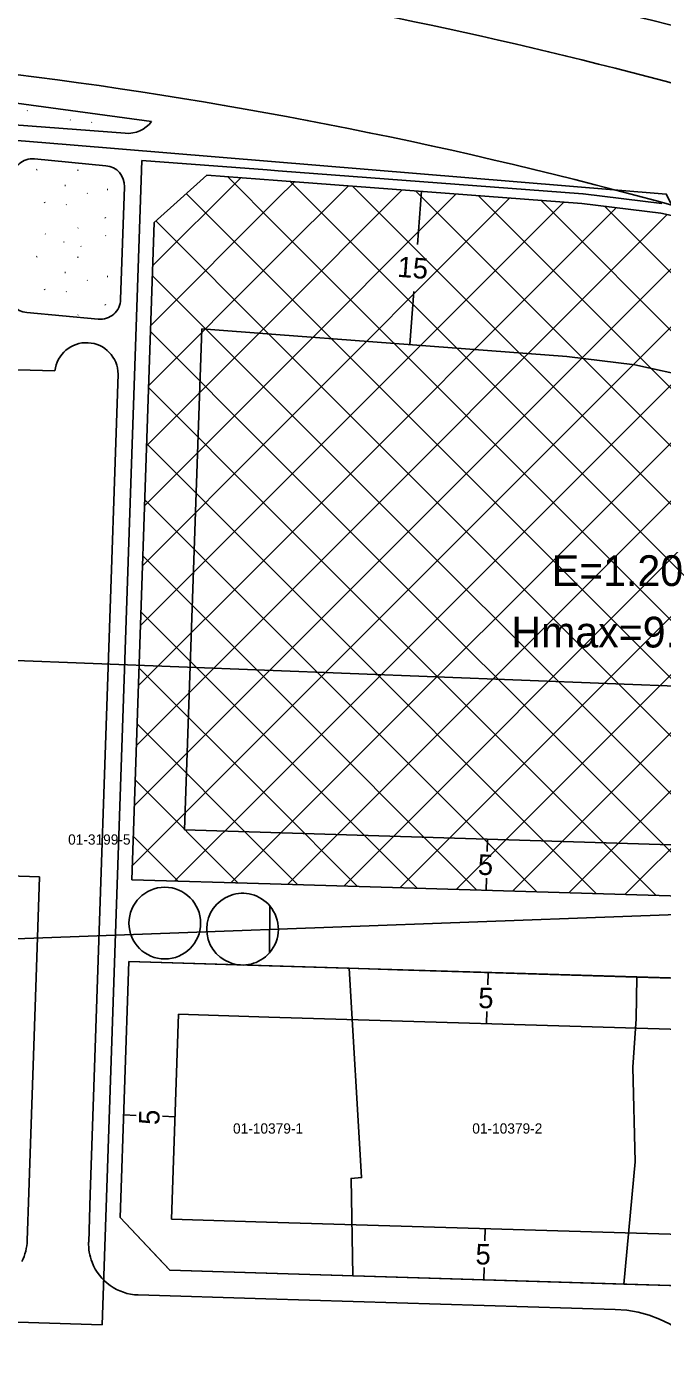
# Model space of a CAD drawing. Extents: x 419396 to 421519, y 4453567 to 4456767.
# Drawn here: x 421243 to 421305.1, y 4454989.4 to 4455120.1 of the extents above; entities that cross this region are included whole.
import ezdxf

# ---------------------------------------------------------------- set-up
doc = ezdxf.new("R2010")
doc.units = 0
for name, color, linetype in [('0_DÜZENLEME_1', 7, 'Continuous'), ('0_DÜZENLEME_1_PL', 7, 'Continuous'), ('0_DÜZENLEME_SINIRI', 7, 'Continuous'), ('0_KADASTRO', 7, 'Continuous'), ('0_PLAN_ONAMA_İLAVE_SINIRI', 7, 'Continuous'), ('Level 20', 7, 'Continuous'), ('Level 28', 7, 'Continuous'), ('Level 29', 7, 'Continuous'), ('Level 30', 7, 'Continuous'), ('Level 34', 7, 'Continuous'), ('Level 41', 7, 'Continuous'), ('Level 55', 7, 'Continuous'), ('Level 62', 7, 'Continuous')]:
    doc.layers.add(name, color=color, linetype=linetype)

msp = doc.modelspace()

# ---------------------------------------------------------------- linework, layer by layer
at = {"layer": '0_DÜZENLEME_1'}
for p, q in [((421159.42, 4455116.75), (421252.63, 4455109.71)), ((421243.78, 4455107.21), (421250.76, 4455106.55)), ((421250.02, 4455091.57), (421243.04, 4455092.22)), ((421244.28, 4455037.14), (421243.95, 4455027.33)), ((421243.95, 4455027.33), (421243.24, 4455006.34))]:
    msp.add_line(p, q, dxfattribs=at)
for points in [[(421252.2, 4455093.49), (421252.58, 4455104.49)], [(421240.96, 4455086.67), (421245.78, 4455086.53)], [(421249.95, 4455027.12), (421251.95, 4455086.21)], [(421239.29, 4455037.3), (421244.28, 4455037.14)]]:
    msp.add_lwpolyline(points, dxfattribs=at)
for centre, radius, start, end in [((421182.77, 4454634.12), 501.5, 66.6968, 80.2436), ((421184.95, 4454662.03), 468.5, 66.6968, 79.8265), ((421184.95, 4454662.03), 457, 69.1505, 85.679), ((421252.86, 4455112.7), 3, 265.679, 322.112), ((421243.6, 4455105.22), 2, 84.6546, 178.0539), ((421250.58, 4455104.56), 2, 358.0539, 84.6546), ((421243.22, 4455094.21), 2, 178.0539, 264.6644), ((421250.2, 4455093.56), 2, 264.6644, 358.0539), ((421248.86, 4455086.19), 3.09, 0.3377, 173.7633)]:
    msp.add_arc(centre, radius, start, end, dxfattribs=at)
at = {"layer": '0_DÜZENLEME_1_PL'}
for p, q in [((421244.04, 4455106.17), (421243.99, 4455106.14)), ((421248.01, 4455106.09), (421248.01, 4455106.14)), ((421246.8, 4455104.63), (421246.76, 4455104.61)), ((421248.92, 4455103.88), (421248.95, 4455103.84)), ((421250.94, 4455104.24), (421250.9, 4455104.21)), ((421244.78, 4455102.98), (421244.81, 4455102.94)), ((421246.87, 4455102.76), (421246.9, 4455102.72)), ((421250.68, 4455101.48), (421250.71, 4455101.44)), ((421248.06, 4455100.47), (421248.01, 4455100.45)), ((421244.84, 4455099.91), (421244.87, 4455099.86)), ((421246.64, 4455099.08), (421246.65, 4455099.13)), ((421248.31, 4455098.69), (421248.34, 4455098.65)), ((421250.76, 4455099.74), (421250.72, 4455099.72)), ((421244.04, 4455097.68), (421243.99, 4455097.65)), ((421248.01, 4455097.6), (421248.01, 4455097.65)), ((421252.34, 4455097.66), (421252.33, 4455097.65)), ((421246.8, 4455096.14), (421246.76, 4455096.12)), ((421248.92, 4455095.39), (421248.95, 4455095.35)), ((421250.94, 4455095.75), (421250.9, 4455095.72)), ((421244.78, 4455094.49), (421244.81, 4455094.45)), ((421246.87, 4455094.27), (421246.9, 4455094.23)), ((421250.68, 4455093), (421250.71, 4455092.95)), ((421248.06, 4455091.98), (421248.01, 4455091.96))]:
    msp.add_line(p, q, dxfattribs=at)
at = {"layer": '0_DÜZENLEME_SINIRI'}
msp.add_lwpolyline([(421141.53, 4455117.24), (421247.26, 4455108.58), (421305.47, 4455103.78), (421306.3, 4455102.14), (421357.07, 4455098.31), (421366.35, 4455042.28), (421370.34, 4455033.46), (421320.44, 4455035.65), (421315.4, 4455033.79), (421216.27, 4455030.16)], dxfattribs=at)
at = {"layer": '0_KADASTRO'}
for points in [[(421107.14, 4455119.81), (421141.53, 4455117.24), (421247.26, 4455108.58), (421305.47, 4455103.78), (421306.3, 4455102.14), (421317.85, 4455079.23), (421320.5, 4455055.38), (421316.41, 4455055.38), (421207.66, 4455059.58), (421109.82, 4455065.21)], [(421207.66, 4455059.58), (421316.41, 4455055.38), (421315.4, 4455033.79), (421216.27, 4455030.16)], [(421275.72, 4455007.79), (421274.5, 4455028.22), (421253.01, 4455028.87), (421252.16, 4455003.9), (421256.99, 4454998.75), (421274.86, 4454998.21), (421274.69, 4455007.72)], [(421302.42, 4455009.32), (421302.22, 4455018.58), (421302.52, 4455023.3), (421302.6, 4455027.37), (421279.24, 4455028.08), (421274.5, 4455028.22), (421275.72, 4455007.79), (421274.69, 4455007.72), (421274.86, 4454998.21), (421301.31, 4454997.41)], [(421302.42, 4455009.32), (421302.22, 4455018.58), (421302.52, 4455023.3), (421302.6, 4455027.37), (421279.24, 4455028.08), (421274.5, 4455028.22), (421275.72, 4455007.79), (421274.69, 4455007.72), (421274.86, 4454998.21), (421301.31, 4454997.41)], [(421318.32, 4454997.39), (421319.86, 4455008.95), (421320.18, 4455012.15), (421321.73, 4455027.73), (421320.34, 4455027.62), (421312.84, 4455027.06), (421302.6, 4455027.37), (421302.52, 4455023.3), (421302.22, 4455018.58), (421302.42, 4455009.32), (421301.31, 4454997.41), (421313.56, 4454997.03)], [(421318.32, 4454997.39), (421319.86, 4455008.95), (421320.18, 4455012.15), (421321.73, 4455027.73), (421320.34, 4455027.62), (421312.84, 4455027.06), (421302.6, 4455027.37), (421302.52, 4455023.3), (421302.22, 4455018.58), (421302.42, 4455009.32), (421301.31, 4454997.41), (421313.56, 4454997.03)]]:
    msp.add_lwpolyline(points, close=True, dxfattribs=at)
at = {"layer": '0_PLAN_ONAMA_İLAVE_SINIRI'}
for p, q in [((421266.52, 4455106.14), (421254.27, 4455107.07)), ((421267.58, 4455106.06), (421266.52, 4455106.14)), ((421297.31, 4455103.81), (421267.58, 4455106.06)), ((421305.05, 4455102.86), (421297.36, 4455103.81)), ((421250.41, 4454993.44), (421231.81, 4454994))]:
    msp.add_line(p, q, dxfattribs=at)
msp.add_lwpolyline([(421254.27, 4455107.07), (421250.41, 4454993.44)], dxfattribs=at)
at = {"layer": 'Level 20'}
for p, q in [((421281.56, 4455104.05), (421281.17, 4455098.87)), ((421280.43, 4455089.09), (421280.82, 4455094.28)), ((421258.45, 4455041.72), (421260.11, 4455090.63)), ((421267.36, 4455090.08), (421260.11, 4455090.63)), ((421267.36, 4455090.08), (421267.35, 4455090.08)), ((421267.36, 4455090.08), (421267.35, 4455090.08)), ((421267.36, 4455090.08), (421267.35, 4455090.08)), ((421295.76, 4455087.93), (421267.35, 4455090.08)), ((421295.76, 4455087.93), (421302.4, 4455087.12)), ((421302.4, 4455087.12), (421308.59, 4455085.75)), ((421258.45, 4455041.72), (421266.85, 4455041.47)), ((421266.85, 4455041.47), (421266.85, 4455041.47)), ((421266.85, 4455041.47), (421266.85, 4455041.47)), ((421266.85, 4455041.47), (421266.85, 4455041.47)), ((421266.85, 4455041.47), (421312.61, 4455040.08)), ((421288.03, 4455040.83), (421287.99, 4455039.63)), ((421287.88, 4455035.83), (421287.91, 4455037.03)), ((421288.07, 4455027.82), (421288.04, 4455026.62)), ((421257.16, 4455003.74), (421257.84, 4455023.73)), ((421266.66, 4455023.46), (421257.84, 4455023.73)), ((421266.66, 4455023.46), (421266.66, 4455023.46)), ((421266.66, 4455023.46), (421266.66, 4455023.46)), ((421266.66, 4455023.46), (421266.66, 4455023.46)), ((421313.01, 4455022.06), (421266.66, 4455023.46)), ((421287.92, 4455022.82), (421287.96, 4455024.02)), ((421252.5, 4455013.91), (421253.7, 4455013.87)), ((421257.5, 4455013.74), (421256.3, 4455013.78)), ((421266.45, 4455003.46), (421257.16, 4455003.74)), ((421266.45, 4455003.46), (421266.45, 4455003.46)), ((421266.45, 4455003.46), (421266.45, 4455003.46)), ((421266.45, 4455003.46), (421266.45, 4455003.46)), ((421313.45, 4455002.04), (421266.45, 4455003.46)), ((421287.8, 4455002.82), (421287.77, 4455001.62)), ((421287.65, 4454997.82), (421287.69, 4454999.02))]:
    msp.add_line(p, q, dxfattribs=at)
at = {"layer": 'Level 28'}
for p, q in [((421255.46, 4455101.01), (421260.61, 4455105.63)), ((421260.61, 4455105.63), (421267.51, 4455105.11)), ((421267.51, 4455105.11), (421267.51, 4455105.11)), ((421267.51, 4455105.11), (421267.51, 4455105.11)), ((421267.51, 4455105.11), (421267.51, 4455105.11)), ((421267.51, 4455105.11), (421297.24, 4455102.86)), ((421253.28, 4455036.87), (421255.46, 4455101.01)), ((421266.8, 4455036.46), (421253.28, 4455036.87)), ((421266.8, 4455036.46), (421266.8, 4455036.46)), ((421266.8, 4455036.46), (421266.8, 4455036.46)), ((421266.8, 4455036.46), (421266.8, 4455036.46)), ((421312.72, 4455035.08), (421266.8, 4455036.46)), ((421252.16, 4455003.89), (421253.01, 4455028.88)), ((421253.01, 4455028.88), (421266.71, 4455028.46)), ((421266.71, 4455028.46), (421266.71, 4455028.46)), ((421266.71, 4455028.46), (421266.71, 4455028.46)), ((421266.71, 4455028.46), (421266.71, 4455028.46)), ((421266.71, 4455028.46), (421312.9, 4455027.07)), ((421256.31, 4454999.47), (421252.16, 4455003.89)), ((421256.99, 4454998.75), (421256.31, 4454999.47)), ((421266.4, 4454998.46), (421256.99, 4454998.75)), ((421266.4, 4454998.46), (421266.4, 4454998.46)), ((421266.4, 4454998.46), (421266.4, 4454998.46)), ((421266.4, 4454998.46), (421266.4, 4454998.46)), ((421313.56, 4454997.03), (421266.4, 4454998.46))]:
    msp.add_line(p, q, dxfattribs=at)
at = {"layer": 'Level 29'}
for p, q in [((421297.24, 4455102.86), (421304.94, 4455101.92)), ((421304.94, 4455101.92), (421312.51, 4455100.25))]:
    msp.add_line(p, q, dxfattribs=at)
at = {"layer": 'Level 34'}
for p, q in [((421255.32, 4455096.79), (421263.92, 4455105.38)), ((421267.47, 4455100.63), (421262.62, 4455105.48)), ((421267.41, 4455095.03), (421258.61, 4455103.83)), ((421267.37, 4455091.87), (421279.69, 4455104.19)), ((421267.43, 4455097.59), (421274.43, 4455104.59)), ((421267.49, 4455103.3), (421269.18, 4455104.99)), ((421336.88, 4455036.88), (421268.74, 4455105.02)), ((421342.14, 4455037.27), (421274.85, 4455104.56)), ((421347.4, 4455037.66), (421280.97, 4455104.09)), ((421255.12, 4455090.93), (421267.49, 4455103.3)), ((421267.19, 4455074.72), (421295.47, 4455103)), ((421267.25, 4455080.44), (421290.21, 4455103.4)), ((421267.31, 4455086.15), (421284.95, 4455103.79)), ((421267.49, 4455103.3), (421267.49, 4455103.3)), ((421267.49, 4455103.3), (421267.49, 4455103.3)), ((421267.49, 4455103.3), (421267.49, 4455103.3)), ((421352.67, 4455038.06), (421287.09, 4455103.63)), ((421357.93, 4455038.45), (421293.21, 4455103.17)), ((421363.2, 4455038.84), (421299.45, 4455102.59)), ((421267.08, 4455063.29), (421305.56, 4455101.78)), ((421267.14, 4455069.01), (421300.58, 4455102.45)), ((421267.35, 4455089.44), (421255.63, 4455101.16)), ((421267.02, 4455057.57), (421310.2, 4455100.76)), ((421267.47, 4455100.63), (421267.47, 4455100.63)), ((421267.47, 4455100.63), (421267.47, 4455100.63)), ((421267.47, 4455100.63), (421267.47, 4455100.63)), ((421331.61, 4455036.49), (421267.47, 4455100.63)), ((421266.96, 4455051.86), (421314.66, 4455099.56)), ((421254.92, 4455085.07), (421267.43, 4455097.59)), ((421266.9, 4455046.14), (421318.93, 4455098.18)), ((421267.43, 4455097.59), (421267.43, 4455097.59)), ((421267.43, 4455097.59), (421267.43, 4455097.59)), ((421267.43, 4455097.59), (421267.43, 4455097.59)), ((421266.84, 4455040.42), (421322.96, 4455096.55)), ((421267.29, 4455083.84), (421255.29, 4455095.84)), ((421267.41, 4455095.03), (421267.41, 4455095.03)), ((421267.41, 4455095.03), (421267.41, 4455095.03)), ((421267.41, 4455095.03), (421267.41, 4455095.03)), ((421326.35, 4455036.09), (421267.41, 4455095.03)), ((421268.49, 4455036.41), (421326.92, 4455094.85)), ((421273.98, 4455036.25), (421330.58, 4455092.86)), ((421254.72, 4455079.22), (421267.37, 4455091.87)), ((421267.37, 4455091.87), (421267.37, 4455091.87)), ((421267.37, 4455091.87), (421267.37, 4455091.87)), ((421267.37, 4455091.87), (421267.37, 4455091.87)), ((421279.47, 4455036.08), (421334.21, 4455090.82)), ((421267.23, 4455078.24), (421255.1, 4455090.37)), ((421267.35, 4455089.44), (421267.35, 4455089.44)), ((421267.35, 4455089.44), (421267.35, 4455089.44)), ((421267.35, 4455089.44), (421267.35, 4455089.44)), ((421321.08, 4455035.7), (421267.35, 4455089.44)), ((421284.96, 4455035.92), (421337.58, 4455088.54)), ((421254.52, 4455073.36), (421267.31, 4455086.15)), ((421267.31, 4455086.15), (421267.31, 4455086.15)), ((421267.31, 4455086.15), (421267.31, 4455086.15)), ((421267.31, 4455086.15), (421267.31, 4455086.15)), ((421290.45, 4455035.75), (421340.9, 4455086.2)), ((421267.17, 4455072.64), (421254.91, 4455084.9)), ((421267.29, 4455083.84), (421267.29, 4455083.84)), ((421267.29, 4455083.84), (421267.29, 4455083.84)), ((421267.29, 4455083.84), (421267.29, 4455083.84)), ((421315.82, 4455035.31), (421267.29, 4455083.84)), ((421295.94, 4455035.58), (421344, 4455083.64)), ((421254.32, 4455067.51), (421267.25, 4455080.44)), ((421267.25, 4455080.44), (421267.25, 4455080.44)), ((421267.25, 4455080.44), (421267.25, 4455080.44)), ((421267.25, 4455080.44), (421267.25, 4455080.44)), ((421301.43, 4455035.42), (421347.02, 4455081.01)), ((421267.12, 4455067.04), (421254.73, 4455079.43)), ((421267.23, 4455078.24), (421267.23, 4455078.24)), ((421267.23, 4455078.24), (421267.23, 4455078.24)), ((421267.23, 4455078.24), (421267.23, 4455078.24)), ((421310.32, 4455035.15), (421267.23, 4455078.24)), ((421254.12, 4455061.65), (421267.2, 4455074.72)), ((421267.06, 4455061.44), (421254.54, 4455073.96)), ((421267.19, 4455074.72), (421267.2, 4455074.72)), ((421267.19, 4455074.72), (421267.2, 4455074.72)), ((421267.19, 4455074.72), (421267.2, 4455074.72)), ((421267.17, 4455072.64), (421267.17, 4455072.64)), ((421267.17, 4455072.64), (421267.17, 4455072.64)), ((421267.17, 4455072.64), (421267.17, 4455072.64)), ((421304.49, 4455035.33), (421267.17, 4455072.64)), ((421253.92, 4455055.79), (421267.14, 4455069.01)), ((421267.14, 4455069.01), (421267.14, 4455069.01)), ((421267.14, 4455069.01), (421267.14, 4455069.01)), ((421267.14, 4455069.01), (421267.14, 4455069.01)), ((421267, 4455055.84), (421254.36, 4455068.49)), ((421267.12, 4455067.04), (421267.11, 4455067.04)), ((421267.12, 4455067.04), (421267.11, 4455067.04)), ((421267.12, 4455067.04), (421267.11, 4455067.04)), ((421298.65, 4455035.5), (421267.11, 4455067.04)), ((421253.73, 4455049.94), (421267.08, 4455063.29)), ((421266.94, 4455050.25), (421254.17, 4455063.02)), ((421267.08, 4455063.29), (421267.08, 4455063.29)), ((421267.08, 4455063.29), (421267.08, 4455063.29)), ((421267.08, 4455063.29), (421267.08, 4455063.29)), ((421267.06, 4455061.44), (421267.06, 4455061.44)), ((421267.06, 4455061.44), (421267.06, 4455061.44)), ((421267.06, 4455061.44), (421267.06, 4455061.44)), ((421292.82, 4455035.68), (421267.06, 4455061.44)), ((421253.53, 4455044.08), (421267.02, 4455057.57)), ((421266.88, 4455044.65), (421253.98, 4455057.55)), ((421267.02, 4455057.57), (421267.02, 4455057.57)), ((421267.02, 4455057.57), (421267.02, 4455057.57)), ((421267.02, 4455057.57), (421267.02, 4455057.57)), ((421267, 4455055.84), (421267, 4455055.84)), ((421267, 4455055.84), (421267, 4455055.84)), ((421267, 4455055.84), (421267, 4455055.84)), ((421286.99, 4455035.85), (421267, 4455055.84)), ((421253.33, 4455038.23), (421266.96, 4455051.86)), ((421266.82, 4455039.05), (421253.8, 4455052.07)), ((421266.96, 4455051.86), (421266.96, 4455051.86)), ((421266.96, 4455051.86), (421266.96, 4455051.86)), ((421266.96, 4455051.86), (421266.96, 4455051.86)), ((421266.94, 4455050.25), (421266.94, 4455050.25)), ((421266.94, 4455050.25), (421266.94, 4455050.25)), ((421266.94, 4455050.25), (421266.94, 4455050.25)), ((421281.15, 4455036.03), (421266.94, 4455050.25)), ((421263.65, 4455036.56), (421253.61, 4455046.6)), ((421257.5, 4455036.75), (421266.9, 4455046.14)), ((421266.9, 4455046.14), (421266.9, 4455046.14)), ((421266.9, 4455046.14), (421266.9, 4455046.14)), ((421266.9, 4455046.14), (421266.9, 4455046.14)), ((421266.88, 4455044.65), (421266.88, 4455044.65)), ((421266.88, 4455044.65), (421266.88, 4455044.65)), ((421266.88, 4455044.65), (421266.88, 4455044.65)), ((421275.32, 4455036.21), (421266.88, 4455044.65)), ((421257.82, 4455036.74), (421253.43, 4455041.13)), ((421263, 4455036.58), (421266.84, 4455040.42)), ((421266.84, 4455040.42), (421266.84, 4455040.42)), ((421266.84, 4455040.42), (421266.84, 4455040.42)), ((421266.84, 4455040.42), (421266.84, 4455040.42)), ((421266.82, 4455039.05), (421266.82, 4455039.05)), ((421266.82, 4455039.05), (421266.82, 4455039.05)), ((421266.82, 4455039.05), (421266.82, 4455039.05)), ((421269.49, 4455036.38), (421266.82, 4455039.05))]:
    msp.add_line(p, q, dxfattribs=at)
at = {"layer": 'Level 41'}
for p, q in [((421243.08, 4455111.93), (421243.11, 4455111.89)), ((421247.28, 4455111.03), (421247.31, 4455110.99)), ((421249.37, 4455110.81), (421249.4, 4455110.76))]:
    msp.add_line(p, q, dxfattribs=at)
at = {"layer": 'Level 55'}
for points in [[(421266.73, 4455029.73), (421266.77, 4455034.3)], [(421266.77, 4455034.3), (421266.73, 4455029.73)]]:
    msp.add_lwpolyline(points, dxfattribs=at)
msp.add_circle((421256.51, 4455032.63), 3.5, dxfattribs=at)
for start, end in [(40.2451, 318.5601), (318.551, 40.2542)]:
    msp.add_arc((421264.1, 4455032.04), 3.5, start, end, dxfattribs=at)
at = {"layer": 'Level 62'}
for p, q in [((421219.23, 4455115.74), (421255.22, 4455110.86)), ((421249.23, 4455006.14), (421249.95, 4455027.12)), ((421243.24, 4455006.34), (421243.08, 4455001.65)), ((421249.08, 4455001.51), (421249.23, 4455006.14)), ((421266.37, 4454995.96), (421253.92, 4454996.34)), ((421266.37, 4454995.96), (421266.37, 4454995.96)), ((421266.37, 4454995.96), (421266.37, 4454995.96)), ((421266.37, 4454995.96), (421266.37, 4454995.96)), ((421300.49, 4454994.93), (421266.37, 4454995.96))]:
    msp.add_line(p, q, dxfattribs=at)
for centre, radius, start, end in [((421238.08, 4455001.82), 5, 333.7862, 358.0538), ((421254.07, 4455001.34), 5, 178.0538, 201.0515), ((421254.07, 4455001.34), 5, 201.0515, 268.2661), ((421300.13, 4454982.94), 12, 4.5195, 88.2661)]:
    msp.add_arc(centre, radius, start, end, dxfattribs=at)

# ---------------------------------------------------------------- texts
at = {"layer": '0_KADASTRO'}
for s, p in [('01-3199-5', (421247.07, 4455040.29)), ('01-10379-1', (421263.17, 4455012.09)), ('01-10379-2', (421286.53, 4455012.09)), ('01-10379-2', (421286.53, 4455012.09))]:
    msp.add_text(s, height=1, dxfattribs=at).set_placement(p)
at = {"layer": 'Level 20'}
for s, rotation, p in [('15', 355.6785, (421279.17, 4455095.71)), ('5', 358.2661, (421287.05, 4455037.35)), ('5', 358.2661, (421287.09, 4455024.35)), ('5', 88.0538, (421255.97, 4455012.91)), ('5', 358.2661, (421286.82, 4454999.34))]:
    msp.add_text(s, height=2, rotation=rotation, dxfattribs=at).set_placement(p)
at = {"layer": 'Level 30'}
for s, p in [('E=1.20', (421294.29, 4455065.53)), ('Hmax=9.50', (421290.35, 4455059.53))]:
    msp.add_text(s, height=3, dxfattribs=at).set_placement(p)

doc.saveas('drawing.dxf')
